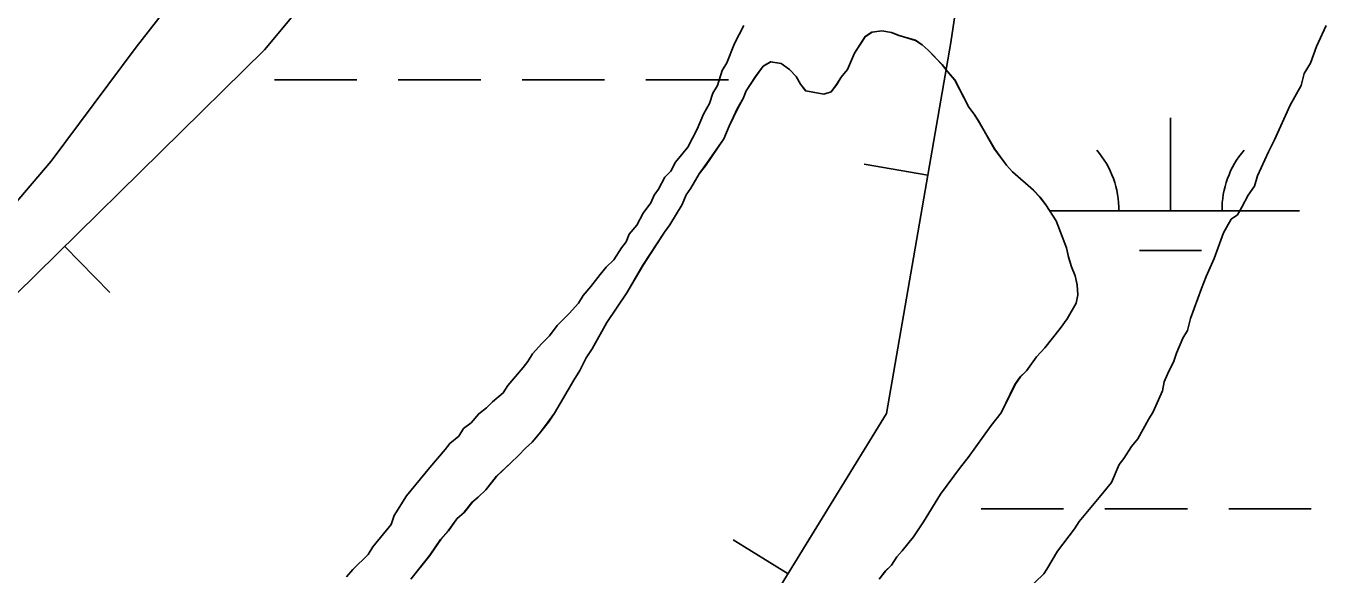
# Model space of a CAD drawing. Extents: x 3297735 to 3335592, y 670436 to 695807.
# Drawn here: x 3313329 to 3313833, y 687266 to 687479 of the extents above; entities that cross this region are included whole.
import ezdxf

# ---------------------------------------------------------------- set-up
doc = ezdxf.new("R2010")
doc.units = 0
for name, color, linetype in [('V-BORW-LINE', 7, 'Continuous'), ('V-SITE-VEGE', 7, 'Continuous'), ('V-TOPO-SHOR', 7, 'Continuous'), ('V-WETL-SWMP', 7, 'Continuous')]:
    doc.layers.add(name, color=color, linetype=linetype)

msp = doc.modelspace()

# ---------------------------------------------------------------- linework, layer by layer
at = {"layer": 'V-BORW-LINE'}
for p, q in [((3313678.72, 687420.68), (3313654.09, 687424.94)), ((3313344.16, 687393.12), (3313361.69, 687375.3)), ((3313624.52, 687266.27), (3313603.23, 687279.38))]:
    msp.add_line(p, q, dxfattribs=at)
for points in [[(3313610.65, 687695.91), (3313421.57, 687469.25), (3313260.78, 687311.13), (3313103.3, 687169.72), (3312973.37, 687003.3), (3312900.14, 686859.51), (3312828.57, 686714.05)], [(3313610.65, 687695.91), (3313421.57, 687469.25), (3313260.78, 687311.13), (3313103.3, 687169.72), (3312973.37, 687003.3), (3312900.14, 686859.51), (3312828.57, 686714.05)], [(3312711.01, 685908.57), (3312871.77, 686104.28), (3313020.84, 686307.49), (3313159.03, 686539.09), (3313306.41, 686764.02), (3313426.29, 686968.86), (3313542.87, 687133.6), (3313662.76, 687328.42), (3313687.62, 687472.14), (3313708.32, 687610.01)], [(3312888.71, 686127.38), (3313020.84, 686307.49), (3313159.03, 686539.09), (3313306.41, 686764.02), (3313426.29, 686968.86), (3313542.87, 687133.6), (3313662.76, 687328.42), (3313687.62, 687472.14), (3313708.32, 687610.01)]]:
    msp.add_lwpolyline(points, dxfattribs=at)
at = {"layer": 'V-SITE-VEGE'}
for points in [[(3312857.19, 686677.59), (3312910.16, 686778.48), (3312940.03, 686853.39), (3312966.15, 686909.09), (3313003.67, 686966.4), (3313043.77, 687020.16), (3313090.05, 687077.36), (3313128.52, 687140.78), (3313150.16, 687188.66), (3313186.73, 687239.84), (3313224.12, 687287.52), (3313282.04, 687364.7), (3313304.2, 687385.43), (3313338.88, 687426.13), (3313371.85, 687470.36), (3313405.69, 687513.7), (3313443.05, 687558.75), (3313483.05, 687604.64), (3313520.55, 687660.19), (3313566.93, 687726.13)], [(3313607.42, 687478.74), (3313603.82, 687471.75), (3313600.79, 687464.18), (3313598.99, 687461.27), (3313597.16, 687455.43), (3313595.36, 687452.52), (3313594.14, 687448.44), (3313591.74, 687444.37), (3313589.32, 687438.54), (3313585.71, 687431.55), (3313580.95, 687425.75), (3313579.15, 687422.26), (3313576.77, 687419.95), (3313574.37, 687415.29), (3313572.58, 687412.97), (3313571.37, 687410.05), (3313568.39, 687405.99), (3313565.98, 687401.33), (3313563.01, 687397.86), (3313561.8, 687394.94), (3313560.01, 687392.62), (3313557.02, 687387.97), (3313554.05, 687385.08), (3313551.67, 687382.18), (3313548.09, 687377.54), (3313545.12, 687374.06), (3313543.32, 687371.16), (3313539.75, 687367.1), (3313535, 687362.47), (3313532.02, 687358.41), (3313529.05, 687355.52), (3313525.48, 687351.46), (3313523.69, 687348.55), (3313521.9, 687346.23), (3313515.95, 687339.28), (3313514.15, 687336.37), (3313510.01, 687332.91), (3313507.63, 687330.59), (3313504.67, 687328.29), (3313501.7, 687324.81), (3313498.74, 687322.5), (3313496.94, 687319.6), (3313493.39, 687316.71), (3313491.6, 687314.39), (3313485.65, 687307.44), (3313476.71, 687296.42), (3313471.93, 687288.86), (3313470.71, 687285.36), (3313463.56, 687276.67), (3313461.77, 687273.76), (3313455.83, 687267.97), (3313453.45, 687265.07)], [(3313717.1, 687259.89), (3313723.63, 687266.26), (3313724.83, 687268), (3313729.02, 687274.98), (3313735.58, 687283.68), (3313737.38, 687286.59), (3313745.11, 687295.86), (3313749.88, 687301.66), (3313752.9, 687308.66), (3313754.69, 687310.98), (3313757.68, 687315.62), (3313760.06, 687318.53), (3313764.26, 687326.09), (3313766.06, 687328.99), (3313769.68, 687337.15), (3313770.31, 687340.66), (3313772.12, 687344.74), (3313773.92, 687348.23), (3313775.14, 687351.73), (3313777.56, 687357.56), (3313779.36, 687360.47), (3313780.59, 687365.14), (3313784.84, 687376.81), (3313786.66, 687381.47), (3313789.68, 687388.47), (3313793.33, 687398.38), (3313796.33, 687403.62), (3313798.69, 687405.34), (3313800.49, 687408.25), (3313802.89, 687412.91), (3313805.28, 687416.39), (3313806.5, 687420.48), (3313810.73, 687429.8), (3313813.13, 687434.46), (3313819.17, 687447.86), (3313823.37, 687455.42), (3313824.6, 687460.09), (3313827, 687464.17), (3313829.43, 687470.58), (3313833.05, 687478.74)]]:
    msp.add_lwpolyline(points, dxfattribs=at)
at = {"layer": 'V-TOPO-SHOR'}
for points in [[(3313517.11, 687309.21), (3313520.07, 687312.09), (3313522.73, 687314.98), (3313525.39, 687317.28), (3313528.06, 687320.45), (3313531.62, 687325.08), (3313534, 687328.55), (3313541.46, 687341.3), (3313543.85, 687345.06), (3313546.25, 687349.99), (3313548.63, 687353.46), (3313554.3, 687363.6), (3313562.04, 687375.18), (3313568.31, 687385.89), (3313576.65, 687398.63), (3313578.73, 687401.52), (3313583.5, 687409.34), (3313585.01, 687413.11), (3313586.8, 687415.72), (3313590.08, 687421.22), (3313592.45, 687424.4), (3313599.6, 687434.82), (3313601.7, 687439.75), (3313605, 687446.71), (3313607.1, 687450.48), (3313608.3, 687453.38), (3313611.88, 687458.88), (3313614.85, 687462.93), (3313617.79, 687464.64), (3313621.87, 687464.01), (3313625.04, 687461.63), (3313627.64, 687458.97), (3313629.35, 687456.03), (3313631.36, 687453.38), (3313638.35, 687452.12), (3313641.28, 687452.96), (3313643.36, 687455.85), (3313645.15, 687458.74), (3313647.52, 687461.63), (3313650.23, 687468.02), (3313654.4, 687474.38), (3313657.05, 687476.1), (3313660.85, 687476.64), (3313664.64, 687476), (3313667.54, 687474.8)], [(3313667.54, 687474.8), (3313673.94, 687472.96), (3313676.54, 687471.18), (3313678.85, 687469.1), (3313684.32, 687463.49), (3313686.33, 687460.83), (3313689.21, 687457.59), (3313694.62, 687447.01), (3313696.62, 687444.36), (3313698.34, 687441.71), (3313704.62, 687430.83), (3313709.21, 687424.64), (3313711.51, 687421.98), (3313719.59, 687414.87), (3313722.18, 687412.21), (3313724.48, 687409.26), (3313728.48, 687403.08), (3313732.44, 687392.52), (3313733.26, 687389.01), (3313734.38, 687385.2), (3313735.8, 687381.68), (3313736.62, 687378.17), (3313736.87, 687374.37), (3313736.24, 687371.17), (3313732.66, 687365.08), (3313729.99, 687361.32), (3313724.05, 687353.81), (3313720.79, 687350.35), (3313716.93, 687344.85), (3313714.56, 687342.55), (3313712.48, 687339.66), (3313707.09, 687328.64), (3313703.23, 687323.72), (3313694.31, 687311.29), (3313691.34, 687307.53), (3313683.62, 687297.13), (3313677.06, 687286.41), (3313673.19, 687280.62), (3313668.74, 687275.14), (3313666.67, 687272.83), (3313664.58, 687269.65), (3313662.22, 687267.34), (3313659.84, 687264.16)], [(3313478.29, 687264.18), (3313485.71, 687273.43), (3313489.88, 687279.5), (3313492.84, 687282.97), (3313496.11, 687287.59), (3313499.06, 687290.18), (3313502.03, 687293.94), (3313504.39, 687295.95), (3313507.35, 687298.83), (3313511.5, 687304.03), (3313517.11, 687309.21)]]:
    msp.add_lwpolyline(points, dxfattribs=at)
at = {"layer": 'V-WETL-SWMP'}
for p, q in [((3313657.08, 687476.09), (3313654.43, 687474.37)), ((3313660.88, 687476.62), (3313657.08, 687476.09)), ((3313664.67, 687475.99), (3313660.88, 687476.62)), ((3313667.57, 687474.78), (3313664.67, 687475.99)), ((3313654.43, 687474.37), (3313650.26, 687468)), ((3313673.97, 687472.95), (3313667.57, 687474.78)), ((3313676.57, 687471.16), (3313673.97, 687472.95)), ((3313678.88, 687469.09), (3313676.57, 687471.16)), ((3313650.26, 687468), (3313647.55, 687461.62)), ((3313684.35, 687463.47), (3313678.88, 687469.09)), ((3313614.88, 687462.92), (3313611.91, 687458.87)), ((3313617.82, 687464.63), (3313614.88, 687462.92)), ((3313621.9, 687463.99), (3313617.82, 687464.63)), ((3313625.08, 687461.62), (3313621.9, 687463.99)), ((3313627.67, 687458.96), (3313625.08, 687461.62)), ((3313647.55, 687461.62), (3313645.18, 687458.73)), ((3313686.36, 687460.82), (3313684.35, 687463.47)), ((3313689.24, 687457.57), (3313686.36, 687460.82)), ((3313425.44, 687457.63), (3313457.44, 687457.63)), ((3313473.44, 687457.63), (3313505.44, 687457.63)), ((3313521.44, 687457.63), (3313553.44, 687457.63)), ((3313569.44, 687457.63), (3313601.44, 687457.63)), ((3313611.91, 687458.87), (3313608.33, 687453.37)), ((3313629.38, 687456.02), (3313627.67, 687458.96)), ((3313631.39, 687453.36), (3313629.38, 687456.02)), ((3313643.39, 687455.83), (3313641.31, 687452.94)), ((3313645.18, 687458.73), (3313643.39, 687455.83)), ((3313694.65, 687447), (3313689.24, 687457.57)), ((3313607.13, 687450.47), (3313605.04, 687446.7)), ((3313608.33, 687453.37), (3313607.13, 687450.47)), ((3313638.38, 687452.1), (3313631.39, 687453.36)), ((3313641.31, 687452.94), (3313638.38, 687452.1)), ((3313605.04, 687446.7), (3313601.73, 687439.74)), ((3313696.65, 687444.34), (3313694.65, 687447)), ((3313698.37, 687441.69), (3313696.65, 687444.34)), ((3313704.65, 687430.81), (3313698.37, 687441.69)), ((3313772.75, 687406.89), (3313772.75, 687442.89)), ((3313601.73, 687439.74), (3313599.63, 687434.8)), ((3313599.63, 687434.8), (3313592.49, 687424.39)), ((3313709.24, 687424.62), (3313704.65, 687430.81)), ((3313590.11, 687421.21), (3313586.83, 687415.71)), ((3313592.49, 687424.39), (3313590.11, 687421.21)), ((3313711.54, 687421.97), (3313709.24, 687424.62)), ((3313719.62, 687414.86), (3313711.54, 687421.97)), ((3313586.83, 687415.71), (3313585.04, 687413.1)), ((3313585.04, 687413.1), (3313583.54, 687409.33)), ((3313722.21, 687412.2), (3313719.62, 687414.86)), ((3313724.51, 687409.25), (3313722.21, 687412.2)), ((3313583.54, 687409.33), (3313578.76, 687401.51)), ((3313728.52, 687403.07), (3313724.51, 687409.25)), ((3313726.04, 687406.89), (3313822.75, 687406.89)), ((3313578.76, 687401.51), (3313576.68, 687398.62)), ((3313732.46, 687392.51), (3313728.52, 687403.07)), ((3313576.68, 687398.62), (3313568.35, 687385.88)), ((3313733.29, 687388.99), (3313732.46, 687392.51)), ((3313760.75, 687391.46), (3313784.75, 687391.46)), ((3313568.35, 687385.88), (3313562.08, 687375.16)), ((3313734.41, 687385.19), (3313733.29, 687388.99)), ((3313735.83, 687381.66), (3313734.41, 687385.19)), ((3313736.66, 687378.15), (3313735.83, 687381.66)), ((3313562.08, 687375.16), (3313554.34, 687363.59)), ((3313736.9, 687374.35), (3313736.66, 687378.15)), ((3313732.69, 687365.07), (3313736.27, 687371.15)), ((3313736.27, 687371.15), (3313736.9, 687374.35)), ((3313730.02, 687361.31), (3313732.69, 687365.07)), ((3313554.34, 687363.59), (3313548.66, 687353.45)), ((3313724.08, 687353.8), (3313730.02, 687361.31)), ((3313546.28, 687349.98), (3313543.88, 687345.04)), ((3313548.66, 687353.45), (3313546.28, 687349.98)), ((3313716.96, 687344.84), (3313720.83, 687350.34)), ((3313720.83, 687350.34), (3313724.08, 687353.8)), ((3313543.88, 687345.04), (3313541.5, 687341.28)), ((3313714.59, 687342.54), (3313716.96, 687344.84)), ((3313541.5, 687341.28), (3313534.03, 687328.54)), ((3313707.12, 687328.62), (3313712.51, 687339.65)), ((3313712.51, 687339.65), (3313714.59, 687342.54)), ((3313531.65, 687325.06), (3313528.09, 687320.44)), ((3313534.03, 687328.54), (3313531.65, 687325.06)), ((3313703.26, 687323.71), (3313707.12, 687328.62)), ((3313528.09, 687320.44), (3313525.42, 687317.26)), ((3313694.34, 687311.28), (3313703.26, 687323.71)), ((3313522.77, 687314.96), (3313520.1, 687312.08)), ((3313525.42, 687317.26), (3313522.77, 687314.96)), ((3313517.15, 687309.2), (3313511.53, 687304.02)), ((3313520.1, 687312.08), (3313517.15, 687309.2)), ((3313691.37, 687307.52), (3313694.34, 687311.28)), ((3313683.65, 687297.11), (3313691.37, 687307.52)), ((3313511.53, 687304.02), (3313507.38, 687298.82)), ((3313504.42, 687295.94), (3313502.06, 687293.93)), ((3313507.38, 687298.82), (3313504.42, 687295.94)), ((3313677.09, 687286.4), (3313683.65, 687297.11)), ((3313499.09, 687290.17), (3313496.14, 687287.58)), ((3313502.06, 687293.93), (3313499.09, 687290.17)), ((3313699.35, 687291.46), (3313731.35, 687291.46)), ((3313747.35, 687291.46), (3313779.35, 687291.46)), ((3313795.35, 687291.46), (3313827.35, 687291.46)), ((3313496.14, 687287.58), (3313492.87, 687282.95)), ((3313673.22, 687280.61), (3313677.09, 687286.4)), ((3313489.91, 687279.49), (3313485.74, 687273.41)), ((3313492.87, 687282.95), (3313489.91, 687279.49)), ((3313668.77, 687275.12), (3313673.22, 687280.61)), ((3313666.7, 687272.82), (3313668.77, 687275.12)), ((3313485.74, 687273.41), (3313478.33, 687264.17)), ((3313662.25, 687267.33), (3313664.61, 687269.63)), ((3313664.61, 687269.63), (3313666.7, 687272.82)), ((3313659.87, 687264.15), (3313662.25, 687267.33))]:
    msp.add_line(p, q, dxfattribs=at)
for centre, start, end in [((3313717.51, 687407.36), 359.2282, 40.7718), ((3313828, 687407.36), 139.2282, 180.7718)]:
    msp.add_arc(centre, 35.25, start, end, dxfattribs=at)

doc.saveas('drawing.dxf')
